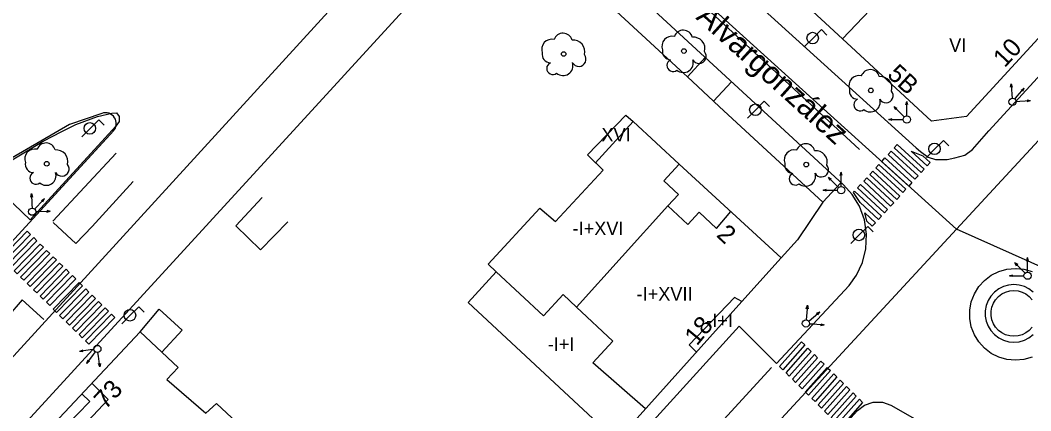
# Model space of a CAD drawing. Extents: x 282771 to 285132, y 4823109 to 4825496.
# Drawn here: x 284014.7 to 284126.3, y 4823195 to 4823238.2 of the extents above; entities that cross this region are included whole.
import ezdxf

# ---------------------------------------------------------------- set-up
doc = ezdxf.new("R2010")
doc.units = 0
for name, color, linetype in [('ACERA-BORDILLO', 7, 'Continuous'), ('ACERA-INTERIOR', 7, 'Continuous'), ('ARBOL', 7, 'Continuous'), ('BORDILLO', 7, 'Continuous'), ('CALLE-EJE', 7, 'Continuous'), ('CALLE-TEXTO', 7, 'Continuous'), ('EDIFICIO', 7, 'Continuous'), ('FAROLA', 7, 'Continuous'), ('MEDIANERA', 7, 'Continuous'), ('NUM-LOCAL', 7, 'Continuous'), ('NUM-PORTAL', 7, 'Continuous'), ('PASO-PEATONES', 7, 'Continuous'), ('SEMAFORO', 7, 'Continuous'), ('SENAL-VIARIA', 7, 'Continuous'), ('TXT-ALTURA-EDIFICIO', 7, 'Continuous'), ('ZONA-VERDE', 7, 'Continuous')]:
    doc.layers.add(name, color=color, linetype=linetype)

msp = doc.modelspace()

# ---------------------------------------------------------------- linework, layer by layer
at = {"layer": 'ACERA-BORDILLO'}
for points in [[(284121.67, 4823225.94), (284183.5, 4823293.32), (284215, 4823327.6), (284298.03, 4823418)], [(284067.15, 4823266.23), (284113.66, 4823224.08), (284114.14, 4823223.67), (284114.96, 4823223.04), (284115.79, 4823222.78), (284117.07, 4823222.8), (284117.94, 4823222.97), (284119.01, 4823223.25), (284119.87, 4823223.9), (284121.67, 4823225.94)], [(284073.19, 4823249.14), (284071.28, 4823249.88), (284068.58, 4823250.51), (284065.64, 4823250.71), (284063.3, 4823250.43), (284061, 4823249.72), (284059.15, 4823248.85), (284057.37, 4823247.65), (284055.53, 4823245.89), (284053.67, 4823243.68), (284057.77, 4823240.03), (283975.94, 4823150.77)], [(284014.33, 4823109), (284014.59, 4823109.12), (284015.4, 4823109.69), (284016.23, 4823110.56), (284016.32, 4823110.99), (284016.19, 4823111.67), (284015.93, 4823112.13), (284012.78, 4823114.83), (284094.1, 4823204.37), (284098.21, 4823200.25), (284106.24, 4823208.85), (284107.08, 4823210.02), (284107.72, 4823211.39), (284108.11, 4823212.92), (284108.18, 4823214.53), (284107.93, 4823216.13), (284107.38, 4823217.61), (284106.58, 4823218.9), (284105.62, 4823219.97), (284075.44, 4823247.82), (284073.19, 4823249.14)], [(284024.97, 4823225.9), (284025.11, 4823226.08), (284025.21, 4823226.25), (284025.27, 4823226.44), (284025.31, 4823226.64), (284025.31, 4823226.85), (284025.27, 4823227.05), (284025.21, 4823227.23), (284025.11, 4823227.4), (284025, 4823227.55), (284024.85, 4823227.68), (284024.69, 4823227.79), (284024.5, 4823227.88), (284024.3, 4823227.92), (284024.1, 4823227.94), (284023.9, 4823227.92), (284023.72, 4823227.87), (284020.15, 4823226.63), (284012.18, 4823222.05), (284009.06, 4823219.69), (284005.64, 4823216.78), (283939.52, 4823144.32), (283906.97, 4823109)], [(283917.84, 4823109), (283946.51, 4823140.37), (284025, 4823225.93)], [(284028.64, 4823109), (284035.04, 4823115.91), (284060.77, 4823144.44), (284083.05, 4823168.55), (284099.13, 4823186.22), (284107.17, 4823195.06), (284107.93, 4823195.67), (284108.92, 4823196), (284109.95, 4823195.99), (284110.87, 4823195.65), (284120.35, 4823190.24)]]:
    msp.add_lwpolyline(points, dxfattribs=at)
at = {"layer": 'ACERA-INTERIOR'}
for points in [[(284073.47, 4823245.69), (284087.58, 4823232.64), (284088.38, 4823231.9)], [(284088.38, 4823231.9), (284090.36, 4823234.04)], [(284088.38, 4823231.9), (284091.26, 4823229.23)], [(284093.25, 4823231.37), (284091.26, 4823229.23)], [(284091.26, 4823229.23), (284091.93, 4823228.61), (284103.36, 4823218.07)], [(284103.36, 4823218.07), (284105.34, 4823220.22)], [(284041.42, 4823218.59), (284038.52, 4823215.47), (284041.25, 4823212.81), (284044.24, 4823215.9)], [(284103.36, 4823218.07), (284100.54, 4823213.92), (284098.73, 4823211.91)], [(284124.78, 4823210.78), (284124.77, 4823210.78)], [(284027.93, 4823203.76), (284030.06, 4823206.25), (284032.59, 4823203.93), (284030.34, 4823201.5)]]:
    msp.add_lwpolyline(points, dxfattribs=at)
at = {"layer": 'ARBOL'}
for centre in [(284074.72, 4823234.43), (284088, 4823234.76), (284108.65, 4823230.41), (284017.63, 4823222.31), (284101.51, 4823222.22)]:
    msp.add_circle(centre, 0.255, dxfattribs=at)
for centre, radius, start, end in [((284087.93, 4823236.02), 1.04, 15.6423, 161.3843), ((284073.39, 4823234.96), 1.1, 75.4318, 200.5561), ((284074.65, 4823235.69), 1.04, 15.6423, 161.3843), ((284075.78, 4823234.69), 1.27, 345.0327, 95.7993), ((284086.67, 4823235.29), 1.1, 75.4318, 200.5561), ((284089.06, 4823235.02), 1.27, 345.0327, 95.7993), ((284086.56, 4823234.72), 0.935, 168.599, 268.1324), ((284089.67, 4823234.19), 0.797, 208.9625, 38.991), ((284073.28, 4823234.39), 0.935, 168.599, 268.1324), ((284076.39, 4823233.86), 0.797, 208.9625, 38.991), ((284086.8, 4823233.17), 0.672, 113.7367, 309.4725), ((284087.94, 4823233.47), 1.09, 228.9545, 17.928), ((284073.52, 4823232.84), 0.672, 113.7367, 309.4725), ((284074.66, 4823233.14), 1.09, 228.9545, 17.928), ((284108.58, 4823231.67), 1.04, 15.6423, 161.3843), ((284107.32, 4823230.94), 1.1, 75.4318, 200.5561), ((284109.71, 4823230.67), 1.27, 345.0327, 95.7993), ((284107.21, 4823230.37), 0.935, 168.599, 268.1324), ((284110.32, 4823229.84), 0.797, 208.9625, 38.991), ((284107.45, 4823228.82), 0.672, 113.7367, 309.4725), ((284108.59, 4823229.12), 1.09, 228.9545, 17.928), ((284017.56, 4823223.57), 1.04, 15.6423, 161.3843), ((284016.3, 4823222.84), 1.1, 75.4318, 200.5561), ((284018.69, 4823222.57), 1.27, 345.0327, 95.7993), ((284100.18, 4823222.75), 1.1, 75.4318, 200.5561), ((284101.44, 4823223.48), 1.04, 15.6423, 161.3843), ((284102.57, 4823222.48), 1.27, 345.0327, 95.7993), ((284016.19, 4823222.27), 0.935, 168.599, 268.1324), ((284100.07, 4823222.18), 0.935, 168.599, 268.1324), ((284016.43, 4823220.72), 0.672, 113.7367, 309.4725), ((284017.57, 4823221.02), 1.09, 228.9545, 17.928), ((284019.3, 4823221.74), 0.797, 208.9625, 38.991), ((284100.31, 4823220.63), 0.672, 113.7367, 309.4725), ((284101.45, 4823220.93), 1.09, 228.9545, 17.928), ((284103.18, 4823221.65), 0.797, 208.9625, 38.991)]:
    msp.add_arc(centre, radius, start, end, dxfattribs=at)
at = {"layer": 'BORDILLO'}
for points in [[(284126.45, 4823200.96), (284125.55, 4823200.7), (284124.62, 4823200.61), (284123.68, 4823200.7), (284122.78, 4823200.96), (284121.95, 4823201.37), (284121.2, 4823201.94), (284120.57, 4823202.63), (284120.08, 4823203.42), (284119.74, 4823204.3), (284119.57, 4823205.22), (284119.57, 4823206.15), (284119.74, 4823207.07), (284120.08, 4823207.95), (284120.57, 4823208.74), (284121.2, 4823209.43), (284121.95, 4823210), (284122.78, 4823210.41), (284123.68, 4823210.67), (284124.62, 4823210.76), (284125.55, 4823210.67)], [(284125.55, 4823210.67), (284126.45, 4823210.41)]]:
    msp.add_lwpolyline(points, dxfattribs=at)
at = {"layer": 'CALLE-EJE'}
for points in [[(284118.09, 4823215.09), (284192.51, 4823295.56)], [(284118.09, 4823215.09), (284066.31, 4823262), (284050.27, 4823277.1)], [(284020.05, 4823109), (284118.09, 4823215.09)], [(284137, 4823206.67), (284118.09, 4823215.09)]]:
    msp.add_lwpolyline(points, dxfattribs=at)
at = {"layer": 'EDIFICIO'}
for points in [[(284170.47, 4823283.46), (284160.82, 4823272.92), (284151.23, 4823262.47), (284141.63, 4823252), (284131.3, 4823240.72), (284119.21, 4823227.53), (284115.36, 4823227.01), (284105.52, 4823236.09), (284096.11, 4823244.83), (284082.92, 4823257.06), (284068.82, 4823270.14), (284070.71, 4823272.21), (284068.2, 4823274.56), (284085.37, 4823293.32), (284087.42, 4823295.56), (284098.65, 4823307.81), (284110.88, 4823321.15), (284123.44, 4823334.81), (284133.5, 4823345.64), (284150.61, 4823329.81), (284184.08, 4823298.32), (284181.55, 4823295.56), (284170.47, 4823283.46)], [(284064.19, 4823207), (284067.26, 4823210.37), (284066.38, 4823211.24), (284072.1, 4823217.4), (284073.81, 4823215.94), (284079.08, 4823221.61), (284077.34, 4823223.28), (284081.58, 4823227.66), (284082.39, 4823226.97), (284087.47, 4823222.28), (284098.73, 4823211.91), (284094.41, 4823207.09), (284080.58, 4823191.72), (284064.19, 4823207)], [(284026.66, 4823173.1), (284012.03, 4823186.79), (284015.69, 4823190.69), (284027.93, 4823203.76), (284032.13, 4823199.81), (284030.91, 4823198.48), (284035.21, 4823194.76), (284036.38, 4823195.83), (284042.56, 4823190.07), (284037.38, 4823184.55), (284034.56, 4823186.48), (284028.9, 4823180.19), (284031.3, 4823178.05), (284026.66, 4823173.1)]]:
    msp.add_lwpolyline(points, dxfattribs=at)
at = {"layer": 'FAROLA'}
for p, q in [((284103.2, 4823237.12), (284102.26, 4823236.19)), ((284103.79, 4823236.53), (284103.2, 4823237.12)), ((284102.26, 4823236.19), (284101.33, 4823235.25)), ((284096.88, 4823229.21), (284095.94, 4823228.28)), ((284097.47, 4823228.62), (284096.88, 4823229.21)), ((284095.94, 4823228.28), (284095.01, 4823227.34)), ((284023.37, 4823227.15), (284022.43, 4823226.22)), ((284023.96, 4823226.56), (284023.37, 4823227.15)), ((284022.43, 4823226.22), (284021.5, 4823225.28)), ((284116.66, 4823224.89), (284115.72, 4823223.96)), ((284117.25, 4823224.3), (284116.66, 4823224.89)), ((284115.72, 4823223.96), (284114.79, 4823223.02)), ((284108.31, 4823215.38), (284107.37, 4823214.45)), ((284108.9, 4823214.79), (284108.31, 4823215.38)), ((284107.37, 4823214.45), (284106.44, 4823213.51)), ((284027.8, 4823206.51), (284026.86, 4823205.58)), ((284028.39, 4823205.92), (284027.8, 4823206.51)), ((284026.86, 4823205.58), (284025.93, 4823204.64))]:
    msp.add_line(p, q, dxfattribs=at)
for centre in [(284102.22, 4823236.19), (284095.9, 4823228.28), (284022.39, 4823226.22), (284115.68, 4823223.96), (284107.33, 4823214.45), (284026.82, 4823205.58)]:
    msp.add_circle(centre, 0.637, dxfattribs=at)
at = {"layer": 'MEDIANERA'}
for points in [[(284113.08, 4823244.06), (284105.52, 4823236.09)], [(284078.19, 4823222.36), (284082.39, 4823226.97)], [(284086.22, 4823217.66), (284087.39, 4823218.93), (284085.77, 4823220.43), (284087.47, 4823222.28)], [(284076.15, 4823206.46), (284086.22, 4823217.66)], [(284086.22, 4823217.66), (284088.43, 4823215.62), (284089.67, 4823216.96), (284091.6, 4823215.16), (284093.17, 4823217.03)], [(284076.15, 4823206.46), (284074.66, 4823207.86), (284072.48, 4823205.52), (284067.26, 4823210.37)], [(284094.41, 4823207.09), (284093.58, 4823207.53), (284088.58, 4823202.31), (284089.39, 4823201.52)], [(284083.76, 4823195.26), (284077.94, 4823200.34), (284080.16, 4823202.72), (284076.15, 4823206.46)], [(284016.41, 4823191.46), (284018.28, 4823189.68), (284020.4, 4823191.68), (284021.54, 4823190.53), (284023.35, 4823192.61), (284022.16, 4823193.88), (284024.42, 4823196.29), (284022.61, 4823198.09)], [(284017.48, 4823192.6), (284018.31, 4823191.87), (284022.39, 4823196.04), (284021.49, 4823196.89)]]:
    msp.add_lwpolyline(points, dxfattribs=at)
at = {"layer": 'PASO-PEATONES'}
for points in [[(284113.52, 4823220.6), (284110.55, 4823223.34), (284110.88, 4823223.71), (284113.86, 4823220.96)], [(284114.19, 4823221.33), (284111.22, 4823224.08), (284111.56, 4823224.45), (284114.53, 4823221.7)], [(284114.87, 4823222.07), (284113.09, 4823223.71), (284114.4, 4823223.19), (284115.2, 4823222.44)], [(284112.84, 4823219.85), (284109.84, 4823222.56), (284109.88, 4823222.6), (284110.21, 4823222.97), (284113.18, 4823220.23)], [(284111.5, 4823218.38), (284108.53, 4823221.12), (284108.87, 4823221.49), (284111.84, 4823218.75)], [(284112.18, 4823219.12), (284109.2, 4823221.86), (284109.54, 4823222.23), (284112.51, 4823219.49)], [(284110.83, 4823217.64), (284107.86, 4823220.38), (284108.19, 4823220.75), (284111.17, 4823218.01)], [(284107.47, 4823218.02), (284106.72, 4823219.13), (284106.85, 4823219.27), (284109.82, 4823216.53), (284109.48, 4823216.16)], [(284110.16, 4823216.9), (284107.18, 4823219.64), (284107.52, 4823220.01), (284110.49, 4823217.27)], [(284108.21, 4823215.97), (284107.97, 4823216.88), (284109.15, 4823215.79), (284108.81, 4823215.42)], [(284012.59, 4823211.89), (284015.47, 4823214.85), (284015.83, 4823214.5), (284012.95, 4823211.54)], [(284013.31, 4823211.2), (284016.19, 4823214.15), (284016.54, 4823213.8), (284013.67, 4823210.85)], [(284014.02, 4823210.5), (284016.9, 4823213.45), (284017.26, 4823213.1), (284014.38, 4823210.15)], [(284014.74, 4823209.8), (284017.62, 4823212.75), (284017.98, 4823212.4), (284015.1, 4823209.45)], [(284015.46, 4823209.1), (284018.33, 4823212.05), (284018.69, 4823211.7), (284015.81, 4823208.75)], [(284016.17, 4823208.4), (284019.05, 4823211.35), (284019.41, 4823211.01), (284016.53, 4823208.05)], [(284016.89, 4823207.7), (284019.77, 4823210.66), (284020.12, 4823210.31), (284017.25, 4823207.36)], [(284017.6, 4823207.01), (284020.48, 4823209.96), (284020.84, 4823209.61), (284017.96, 4823206.66)], [(284018.34, 4823206.24), (284021.22, 4823209.19), (284021.57, 4823208.84), (284018.7, 4823205.89)], [(284019.05, 4823205.54), (284021.93, 4823208.49), (284022.29, 4823208.14), (284019.41, 4823205.19)], [(284019.77, 4823204.84), (284022.65, 4823207.79), (284023.01, 4823207.44), (284020.13, 4823204.49)], [(284020.49, 4823204.14), (284023.36, 4823207.1), (284023.72, 4823206.75), (284020.84, 4823203.79)], [(284021.2, 4823203.45), (284024.08, 4823206.4), (284024.44, 4823206.05), (284021.56, 4823203.1)], [(284021.92, 4823202.75), (284024.8, 4823205.7), (284025.15, 4823205.35), (284022.28, 4823202.4)], [(284098.92, 4823199.57), (284098.57, 4823199.93), (284100.99, 4823202.65), (284101.35, 4823202.3)], [(284099.63, 4823198.87), (284099.28, 4823199.22), (284101.7, 4823201.94), (284102.06, 4823201.59)], [(284100.34, 4823198.16), (284099.99, 4823198.51), (284102.41, 4823201.24), (284102.77, 4823200.88)], [(284101.05, 4823197.46), (284100.7, 4823197.81), (284103.12, 4823200.53), (284103.48, 4823200.18)], [(284101.44, 4823197.08), (284101.41, 4823197.1), (284103.83, 4823199.83), (284103.91, 4823199.75), (284104.19, 4823199.47), (284101.77, 4823196.75)], [(284102.48, 4823196.05), (284102.12, 4823196.4), (284104.55, 4823199.12), (284104.9, 4823198.77)], [(284103.19, 4823195.34), (284102.83, 4823195.69), (284105.26, 4823198.42), (284105.61, 4823198.06)], [(284103.9, 4823194.63), (284103.54, 4823194.99), (284105.97, 4823197.71), (284106.32, 4823197.36)], [(284104.61, 4823193.93), (284104.25, 4823194.28), (284106.68, 4823197), (284107.03, 4823196.65)], [(284105.32, 4823193.22), (284104.96, 4823193.58), (284107.39, 4823196.3), (284107.74, 4823195.95)]]:
    msp.add_lwpolyline(points, close=True, dxfattribs=at)
at = {"layer": 'SEMAFORO'}
for p, q in [((284124.07, 4823230.76), (284124.14, 4823231.15)), ((284124.14, 4823231.15), (284124.23, 4823229.95)), ((284124.14, 4823231.15), (284124.27, 4823230.78)), ((284124.81, 4823229.76), (284125.59, 4823230.67)), ((284125.26, 4823230.45), (284125.59, 4823230.67)), ((284125.43, 4823230.31), (284125.59, 4823230.67)), ((284112.52, 4823228.82), (284112.62, 4823229.2)), ((284112.62, 4823228), (284112.62, 4823229.2)), ((284112.72, 4823228.82), (284112.62, 4823229.2)), ((284124.23, 4823229.95), (284124.27, 4823229.55)), ((284124.56, 4823229.45), (284124.81, 4823229.76)), ((284124.7, 4823229.18), (284125.1, 4823229.22)), ((284125.1, 4823229.22), (284126.29, 4823229.31)), ((284125.91, 4823229.38), (284126.29, 4823229.31)), ((284125.92, 4823229.18), (284126.29, 4823229.31)), ((284112.06, 4823227.76), (284111.21, 4823228.61)), ((284111.4, 4823228.26), (284111.21, 4823228.61)), ((284111.56, 4823228.42), (284111.21, 4823228.61)), ((284112.62, 4823227.6), (284112.62, 4823228)), ((284110.62, 4823227.2), (284111, 4823227.3)), ((284110.62, 4823227.2), (284111.82, 4823227.2)), ((284111, 4823227.1), (284110.62, 4823227.2)), ((284111.82, 4823227.2), (284112.22, 4823227.2)), ((284112.34, 4823227.48), (284112.06, 4823227.76)), ((284105.27, 4823221.02), (284105.37, 4823221.4)), ((284105.37, 4823220.2), (284105.37, 4823221.4)), ((284105.47, 4823221.02), (284105.37, 4823221.4)), ((284104.81, 4823219.96), (284103.96, 4823220.81)), ((284104.15, 4823220.46), (284103.96, 4823220.81)), ((284104.31, 4823220.62), (284103.96, 4823220.81)), ((284105.37, 4823219.8), (284105.37, 4823220.2)), ((284015.87, 4823218.64), (284015.96, 4823219.02)), ((284015.96, 4823219.02), (284016, 4823217.82)), ((284015.96, 4823219.02), (284016.07, 4823218.64)), ((284103.37, 4823219.4), (284103.75, 4823219.5)), ((284103.37, 4823219.4), (284104.57, 4823219.4)), ((284103.75, 4823219.3), (284103.37, 4823219.4)), ((284104.57, 4823219.4), (284104.97, 4823219.4)), ((284105.09, 4823219.68), (284104.81, 4823219.96)), ((284016.56, 4823217.6), (284017.39, 4823218.47)), ((284017.05, 4823218.27), (284017.39, 4823218.47)), ((284017.21, 4823218.12), (284017.39, 4823218.47)), ((284016, 4823217.82), (284016.01, 4823217.42)), ((284016.29, 4823217.31), (284016.56, 4823217.6)), ((284016.42, 4823217.03), (284016.82, 4823217.04)), ((284016.82, 4823217.04), (284018.02, 4823217.08)), ((284017.64, 4823217.17), (284018.02, 4823217.08)), ((284017.64, 4823216.97), (284018.02, 4823217.08)), ((284125.4, 4823210.51), (284124.55, 4823211.36)), ((284124.74, 4823211.01), (284124.55, 4823211.36)), ((284124.9, 4823211.17), (284124.55, 4823211.36)), ((284125.86, 4823211.57), (284125.96, 4823211.95)), ((284125.96, 4823210.75), (284125.96, 4823211.95)), ((284126.06, 4823211.57), (284125.96, 4823211.95)), ((284123.96, 4823209.95), (284124.34, 4823210.05)), ((284125.68, 4823210.23), (284125.4, 4823210.51)), ((284125.96, 4823210.35), (284125.96, 4823210.75)), ((284123.96, 4823209.95), (284125.16, 4823209.95)), ((284124.34, 4823209.85), (284123.96, 4823209.95)), ((284125.16, 4823209.95), (284125.56, 4823209.95)), ((284101.52, 4823206.3), (284101.65, 4823206.68)), ((284101.65, 4823206.68), (284101.55, 4823205.48)), ((284101.65, 4823206.68), (284101.71, 4823206.29)), ((284102.09, 4823205.19), (284103, 4823205.97)), ((284102.64, 4823205.81), (284103, 4823205.97)), ((284102.78, 4823205.64), (284103, 4823205.97)), ((284101.55, 4823205.48), (284101.52, 4823205.08)), ((284101.78, 4823204.94), (284102.09, 4823205.19)), ((284101.88, 4823204.65), (284102.28, 4823204.62)), ((284102.28, 4823204.62), (284103.48, 4823204.52)), ((284103.09, 4823204.45), (284103.48, 4823204.52)), ((284103.11, 4823204.65), (284103.48, 4823204.52)), ((284022.43, 4823201.75), (284021.24, 4823201.58)), ((284021.6, 4823201.73), (284021.24, 4823201.58)), ((284021.63, 4823201.54), (284021.24, 4823201.58)), ((284022.74, 4823201.23), (284022.02, 4823200.27)), ((284022.82, 4823201.81), (284022.43, 4823201.75)), ((284022.98, 4823201.55), (284022.74, 4823201.23)), ((284023.33, 4823201.07), (284023.28, 4823201.47)), ((284022.16, 4823200.64), (284022.02, 4823200.27)), ((284022.34, 4823200.51), (284022.02, 4823200.27)), ((284023.5, 4823199.88), (284023.33, 4823201.07)), ((284023.5, 4823199.88), (284023.35, 4823200.24)), ((284023.55, 4823200.27), (284023.5, 4823199.88))]:
    msp.add_line(p, q, dxfattribs=at)
for centre in [(284124.3, 4823229.15), (284112.62, 4823227.2), (284105.37, 4823219.4), (284016.02, 4823217.02), (284125.96, 4823209.95), (284101.48, 4823204.68), (284023.22, 4823201.86)]:
    msp.add_circle(centre, 0.4, dxfattribs=at)
at = {"layer": 'SENAL-VIARIA'}
for points in [[(284074.51, 4823254.3), (284107.4, 4823223.89)], [(284053.01, 4823243.83), (283971.38, 4823154.49)], [(284025.29, 4823223.47), (284018.31, 4823215.96)], [(284022.63, 4823215.39), (284027.19, 4823220.37)], [(284018.34, 4823215.81), (284020.85, 4823213.49), (284022.63, 4823215.39)], [(284017.31, 4823205.11), (284014.9, 4823207.29), (284013.35, 4823205.44)], [(284016.84, 4823111.6), (284097.67, 4823199.8)]]:
    msp.add_lwpolyline(points, dxfattribs=at)
at = {"layer": 'ZONA-VERDE'}
for p, q in [((284024.83, 4823227.9), (284025.35, 4823227.92)), ((284025.35, 4823227.92), (284025.63, 4823227.54)), ((284020.85, 4823226.65), (284023.22, 4823227.54)), ((284023.22, 4823227.54), (284024.83, 4823227.9)), ((284025.63, 4823226.99), (284025.25, 4823226.48)), ((284025.63, 4823227.54), (284025.63, 4823226.99)), ((284025.25, 4823226.48), (284015.79, 4823216.13)), ((284017.23, 4823224.81), (284019.3, 4823225.89)), ((284019.3, 4823225.89), (284020.85, 4823226.65)), ((284012.61, 4823222.02), (284017.23, 4823224.81)), ((284015.79, 4823216.13), (284010.75, 4823220.95))]:
    msp.add_line(p, q, dxfattribs=at)
for points in [[(284126.58, 4823208.13), (284126.11, 4823208.49), (284125.6, 4823208.74), (284125.02, 4823208.91), (284124.45, 4823208.96), (284123.86, 4823208.9)], [(284123.86, 4823208.9), (284123.29, 4823208.74), (284122.78, 4823208.49), (284122.31, 4823208.13), (284121.91, 4823207.69), (284121.61, 4823207.21), (284121.4, 4823206.65), (284121.29, 4823206.08), (284121.29, 4823205.49), (284121.4, 4823204.92), (284121.61, 4823204.36), (284121.91, 4823203.88), (284122.31, 4823203.44), (284122.78, 4823203.08), (284123.29, 4823202.83), (284123.87, 4823202.66), (284124.45, 4823202.61), (284125.02, 4823202.66), (284125.6, 4823202.83), (284126.11, 4823203.08), (284126.58, 4823203.44)], [(284126.47, 4823204.27), (284126.15, 4823203.91), (284125.77, 4823203.63), (284125.37, 4823203.43), (284124.9, 4823203.3), (284124.45, 4823203.26), (284123.99, 4823203.3), (284123.53, 4823203.43), (284123.12, 4823203.63), (284122.75, 4823203.91), (284122.43, 4823204.27), (284122.19, 4823204.65), (284122.02, 4823205.09), (284121.94, 4823205.55), (284121.94, 4823206.02), (284122.02, 4823206.48), (284122.19, 4823206.92), (284122.43, 4823207.3), (284122.75, 4823207.65), (284123.12, 4823207.94), (284123.53, 4823208.14), (284123.99, 4823208.27), (284124.45, 4823208.31)], [(284124.45, 4823208.31), (284124.9, 4823208.27), (284125.37, 4823208.14), (284125.77, 4823207.94), (284126.15, 4823207.65), (284126.47, 4823207.3)]]:
    msp.add_lwpolyline(points, dxfattribs=at)

# ---------------------------------------------------------------- texts
at = {"layer": 'CALLE-TEXTO'}
msp.add_text('Calle Juan Alvargonzález', height=2.5, rotation=317.8251, dxfattribs=at).set_placement((284076.84, 4823249.6))
at = {"layer": 'NUM-LOCAL'}
msp.add_text('18', height=2, rotation=50.4963, dxfattribs=at).set_placement((284089.44, 4823202.13))
at = {"layer": 'NUM-PORTAL'}
for s, rotation, p in [('10', 47.05, (284123.42, 4823232.84)), ('5B', 317.5945, (284110.35, 4823232.01)), ('2', 317.3, (284091.5, 4823214.34)), ('73', 47.46, (284024.13, 4823195.11))]:
    msp.add_text(s, height=2, rotation=rotation, dxfattribs=at).set_placement(p)
at = {"layer": 'TXT-ALTURA-EDIFICIO'}
for s, p in [('VI', (284117.3, 4823234.67)), ('XVI', (284078.89, 4823224.77)), ('-I+XVI', (284075.7, 4823214.43)), ('-I+XVII', (284082.77, 4823207.19)), ('-I+I', (284090.46, 4823204.27)), ('-I+I', (284072.96, 4823201.65))]:
    msp.add_text(s, height=1.5, rotation=0, dxfattribs=at).set_placement(p)

doc.saveas('drawing.dxf')
